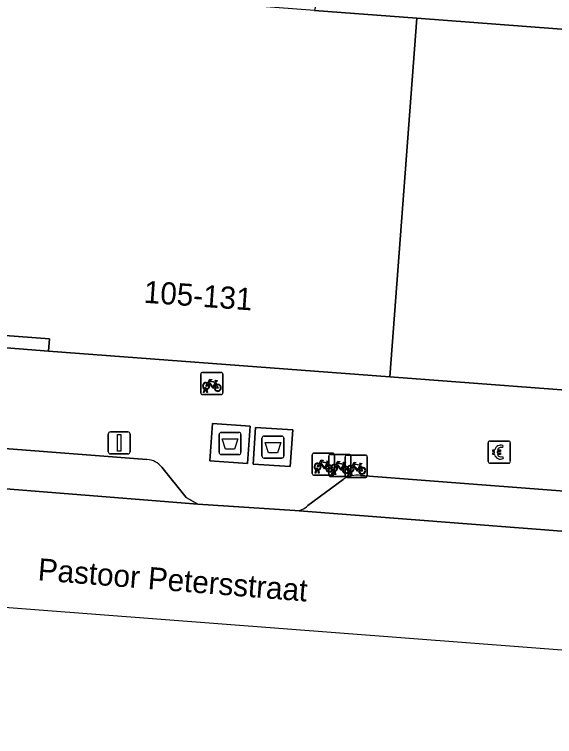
# Model space of a CAD drawing. Extents: x 160856 to 161310, y 384024 to 384878.
# Drawn here: x 161129.67 to 161154.05, y 384026.41 to 384059.04 of the extents above; entities that cross this region are included whole.
import ezdxf

# ---------------------------------------------------------------- set-up
doc = ezdxf.new("R2010")
doc.units = 0
for name, color, linetype in [('IMGEO_Afval_apart_plaats', 7, 'Continuous'), ('IMGEO_Betaalautomaat', 7, 'Continuous'), ('IMGEO_Fietsenrek', 7, 'Continuous'), ('IMGEO_Lichtmast', 7, 'Continuous'), ('IMGEO_Openbare_ruimte_label', 7, 'Continuous'), ('IMGEO_Pand', 7, 'Continuous'), ('IMGEO_Pand_nummerreeks', 7, 'Continuous'), ('IMGEO_Parkeervlak_open', 7, 'Continuous'), ('IMGEO_Rijbaan_lokaal_open', 7, 'Continuous'), ('IMGEO_Voetpad_gesloten', 7, 'Continuous'), ('IMGEO_Voetpad_open', 7, 'Continuous')]:
    doc.layers.add(name, color=color, linetype=linetype)

msp = doc.modelspace()

# ---------------------------------------------------------------- linework, layer by layer
at = {"layer": 'IMGEO_Afval_apart_plaats'}
for p, q in [((161138.909, 384039.253), (161138.909, 384040.053)), ((161138.909, 384040.053), (161138.909, 384039.253)), ((161139.009, 384040.153), (161139.799, 384040.153)), ((161139.799, 384040.153), (161139.009, 384040.153)), ((161139.899, 384040.053), (161139.899, 384039.253)), ((161139.899, 384039.253), (161139.899, 384040.053)), ((161140.946, 384039.989), (161141.736, 384039.989)), ((161141.736, 384039.989), (161140.946, 384039.989)), ((161140.846, 384039.089), (161140.846, 384039.889)), ((161140.846, 384039.889), (161140.846, 384039.089)), ((161141.836, 384039.889), (161141.836, 384039.089)), ((161141.836, 384039.089), (161141.836, 384039.889)), ((161139.799, 384039.153), (161139.009, 384039.153)), ((161139.009, 384039.153), (161139.799, 384039.153)), ((161141.736, 384038.989), (161140.946, 384038.989)), ((161140.946, 384038.989), (161141.736, 384038.989))]:
    msp.add_line(p, q, dxfattribs=at)
for points in [[(161139.052, 384039.867), (161139.756, 384039.867), (161139.607, 384039.397), (161139.201, 384039.397), (161139.052, 384039.867)], [(161140.989, 384039.703), (161141.693, 384039.703), (161141.544, 384039.233), (161141.138, 384039.233), (161140.989, 384039.703)]]:
    msp.add_lwpolyline(points, dxfattribs=at)
for centre, start, end in [((161139.009, 384040.053), 90, 180), ((161139.009, 384040.053), 90, 180), ((161139.799, 384040.053), 0, 90), ((161139.799, 384040.053), 360, 90), ((161140.946, 384039.889), 90, 180), ((161140.946, 384039.889), 90, 180), ((161141.736, 384039.889), 0, 90), ((161141.736, 384039.889), 360, 90), ((161139.009, 384039.253), 180, 270), ((161139.009, 384039.253), 180, 270), ((161139.799, 384039.253), 270, 0), ((161139.799, 384039.253), 270, 0), ((161140.946, 384039.089), 180, 270), ((161140.946, 384039.089), 180, 270), ((161141.736, 384039.089), 270, 0), ((161141.736, 384039.089), 270, 0)]:
    msp.add_arc(centre, 0.1, start, end, dxfattribs=at)
at = {"layer": 'IMGEO_Betaalautomaat'}
for p, q in [((161151.058, 384038.837), (161151.058, 384039.678)), ((161151.058, 384039.678), (161151.058, 384038.837)), ((161151.133, 384039.761), (161151.974, 384039.761)), ((161151.974, 384039.761), (161151.133, 384039.761)), ((161152.057, 384039.687), (161152.057, 384038.846)), ((161152.057, 384038.846), (161152.057, 384039.687)), ((161151.72, 384039.566), (161151.703, 384039.466)), ((161151.341, 384039.225), (161151.341, 384039.293)), ((161151.462, 384039.293), (161151.462, 384039.225)), ((161151.707, 384039.06), (161151.729, 384038.973)), ((161151.983, 384038.762), (161151.142, 384038.762)), ((161151.142, 384038.762), (161151.983, 384038.762))]:
    msp.add_line(p, q, dxfattribs=at)
for points in [[(161151.341, 384039.293), (161151.272, 384039.293), (161151.272, 384039.362), (161151.351, 384039.362)], [(161151.473, 384039.362), (161151.62, 384039.362), (161151.62, 384039.293), (161151.462, 384039.293)], [(161151.346, 384039.156), (161151.272, 384039.156), (161151.272, 384039.225), (161151.341, 384039.225)], [(161151.462, 384039.225), (161151.62, 384039.225), (161151.62, 384039.156), (161151.476, 384039.156)]]:
    msp.add_lwpolyline(points, dxfattribs=at)
for centre, radius, start, end in [((161151.136, 384039.684), 0.0779, 92.4484, 184.2845), ((161151.136, 384039.684), 0.0779, 92.4484, 184.2845), ((161151.98, 384039.684), 0.0779, 2.4484, 94.2845), ((161151.98, 384039.684), 0.0779, 2.4484, 94.2845), ((161151.634, 384039.286), 0.293, 73.014, 165.0139), ((161151.64, 384039.299), 0.179, 69.3236, 159.5683), ((161151.607, 384039.211), 0.267, 191.8096, 297.0389), ((161151.64, 384039.226), 0.179, 202.7625, 291.8693), ((161151.136, 384038.84), 0.0779, 182.4484, 274.2845), ((161151.136, 384038.84), 0.0779, 182.4484, 274.2845), ((161151.98, 384038.84), 0.0779, 272.4484, 4.2845), ((161151.98, 384038.84), 0.0779, 272.4484, 4.2845)]:
    msp.add_arc(centre, radius, start, end, dxfattribs=at)
at = {"layer": 'IMGEO_Fietsenrek'}
for p, q in [((161138.082, 384041.94), (161138.082, 384042.781)), ((161138.082, 384042.781), (161138.082, 384041.94)), ((161138.157, 384042.865), (161138.998, 384042.865)), ((161138.998, 384042.865), (161138.157, 384042.865)), ((161139.082, 384042.79), (161139.082, 384041.949)), ((161139.082, 384041.949), (161139.082, 384042.79)), ((161138.769, 384042.414), (161138.805, 384042.319)), ((161138.209, 384041.949), (161138.248, 384042.109)), ((161138.243, 384041.949), (161138.209, 384041.949)), ((161138.278, 384042.097), (161138.243, 384041.949)), ((161138.32, 384042.121), (161138.319, 384042.125)), ((161138.361, 384041.949), (161138.327, 384042.091)), ((161138.351, 384042.132), (161138.352, 384042.125)), ((161138.359, 384042.095), (161138.394, 384041.949)), ((161138.394, 384041.949), (161138.361, 384041.949)), ((161139.007, 384041.865), (161138.166, 384041.865)), ((161138.166, 384041.865), (161139.007, 384041.865)), ((161143.116, 384038.295), (161143.116, 384039.136)), ((161143.116, 384039.136), (161143.116, 384038.295)), ((161143.191, 384039.22), (161144.032, 384039.22)), ((161144.032, 384039.22), (161143.191, 384039.22)), ((161143.863, 384038.236), (161143.863, 384039.077)), ((161143.863, 384039.077), (161143.863, 384038.236)), ((161143.938, 384039.161), (161144.779, 384039.161)), ((161144.779, 384039.161), (161143.938, 384039.161)), ((161144.116, 384039.145), (161144.116, 384038.304)), ((161144.116, 384038.304), (161144.116, 384039.145)), ((161144.602, 384038.197), (161144.602, 384039.038)), ((161144.602, 384039.038), (161144.602, 384038.197)), ((161144.677, 384039.122), (161145.518, 384039.122)), ((161145.518, 384039.122), (161144.677, 384039.122)), ((161144.863, 384039.086), (161144.863, 384038.245)), ((161144.863, 384038.245), (161144.863, 384039.086)), ((161145.602, 384039.047), (161145.602, 384038.206)), ((161145.602, 384038.206), (161145.602, 384039.047)), ((161143.803, 384038.769), (161143.839, 384038.674)), ((161144.55, 384038.71), (161144.586, 384038.615)), ((161145.289, 384038.671), (161145.325, 384038.576)), ((161143.243, 384038.304), (161143.282, 384038.464)), ((161143.312, 384038.452), (161143.277, 384038.304)), ((161143.354, 384038.476), (161143.353, 384038.48)), ((161143.395, 384038.304), (161143.361, 384038.446)), ((161143.385, 384038.487), (161143.386, 384038.48)), ((161143.393, 384038.45), (161143.428, 384038.304)), ((161143.99, 384038.245), (161144.029, 384038.405)), ((161144.059, 384038.393), (161144.024, 384038.245)), ((161144.101, 384038.417), (161144.1, 384038.421)), ((161144.142, 384038.245), (161144.108, 384038.387)), ((161144.132, 384038.428), (161144.133, 384038.421)), ((161144.14, 384038.391), (161144.175, 384038.245)), ((161144.729, 384038.206), (161144.768, 384038.366)), ((161144.798, 384038.354), (161144.763, 384038.206)), ((161144.84, 384038.378), (161144.839, 384038.382)), ((161144.881, 384038.206), (161144.847, 384038.348)), ((161144.871, 384038.389), (161144.872, 384038.382)), ((161144.879, 384038.352), (161144.914, 384038.206)), ((161144.041, 384038.22), (161143.2, 384038.22)), ((161143.2, 384038.22), (161144.041, 384038.22)), ((161143.277, 384038.304), (161143.243, 384038.304)), ((161143.428, 384038.304), (161143.395, 384038.304)), ((161144.788, 384038.161), (161143.947, 384038.161)), ((161143.947, 384038.161), (161144.788, 384038.161)), ((161144.024, 384038.245), (161143.99, 384038.245)), ((161144.175, 384038.245), (161144.142, 384038.245)), ((161145.527, 384038.122), (161144.686, 384038.122)), ((161144.686, 384038.122), (161145.527, 384038.122)), ((161144.763, 384038.206), (161144.729, 384038.206)), ((161144.914, 384038.206), (161144.881, 384038.206))]:
    msp.add_line(p, q, dxfattribs=at)
for points in [[(161138.416, 384042.339), (161138.364, 384042.249), (161138.324, 384042.224), (161138.325, 384042.271), (161138.38, 384042.365)], [(161138.395, 384042.391), (161138.49, 384042.555), (161138.576, 384042.541), (161138.578, 384042.532), (161138.522, 384042.521), (161138.495, 384042.476), (161138.751, 384042.435)], [(161138.691, 384042.147), (161138.641, 384042.147), (161138.45, 384042.398), (161138.431, 384042.366)], [(161138.738, 384042.41), (161138.481, 384042.451), (161138.464, 384042.422), (161138.631, 384042.202), (161138.738, 384042.41)], [(161138.786, 384042.312), (161138.756, 384042.389), (161138.647, 384042.171), (161138.69, 384042.171)], [(161138.72, 384042.171), (161138.84, 384042.17), (161138.796, 384042.284)], [(161138.816, 384042.291), (161138.871, 384042.146), (161138.721, 384042.146)], [(161138.751, 384042.435), (161138.776, 384042.484), (161138.77, 384042.488), (161138.747, 384042.492), (161138.735, 384042.499), (161138.734, 384042.502), (161138.736, 384042.507), (161138.831, 384042.492), (161138.833, 384042.482), (161138.823, 384042.469), (161138.811, 384042.463), (161138.797, 384042.469), (161138.769, 384042.414)], [(161143.45, 384038.694), (161143.398, 384038.604), (161143.358, 384038.579), (161143.359, 384038.626), (161143.414, 384038.72)], [(161143.429, 384038.746), (161143.524, 384038.91), (161143.61, 384038.896), (161143.612, 384038.887), (161143.556, 384038.876), (161143.529, 384038.831), (161143.785, 384038.79)], [(161143.725, 384038.502), (161143.675, 384038.502), (161143.484, 384038.753), (161143.465, 384038.721)], [(161143.772, 384038.765), (161143.515, 384038.806), (161143.498, 384038.777), (161143.665, 384038.557), (161143.772, 384038.765)], [(161143.82, 384038.667), (161143.79, 384038.744), (161143.681, 384038.526), (161143.724, 384038.526)], [(161143.785, 384038.79), (161143.81, 384038.839), (161143.804, 384038.843), (161143.781, 384038.847), (161143.769, 384038.854), (161143.768, 384038.857), (161143.77, 384038.862), (161143.865, 384038.847), (161143.867, 384038.837), (161143.857, 384038.824), (161143.845, 384038.818), (161143.831, 384038.824), (161143.803, 384038.769)], [(161144.197, 384038.635), (161144.145, 384038.545), (161144.105, 384038.52), (161144.106, 384038.567), (161144.161, 384038.661)], [(161144.176, 384038.687), (161144.271, 384038.851), (161144.357, 384038.837), (161144.359, 384038.828), (161144.303, 384038.817), (161144.276, 384038.772), (161144.532, 384038.731)], [(161144.472, 384038.443), (161144.422, 384038.443), (161144.231, 384038.694), (161144.212, 384038.662)], [(161144.519, 384038.706), (161144.262, 384038.747), (161144.245, 384038.718), (161144.412, 384038.498), (161144.519, 384038.706)], [(161144.567, 384038.608), (161144.537, 384038.685), (161144.428, 384038.467), (161144.471, 384038.467)], [(161144.532, 384038.731), (161144.557, 384038.78), (161144.551, 384038.784), (161144.528, 384038.788), (161144.516, 384038.795), (161144.515, 384038.798), (161144.517, 384038.803), (161144.612, 384038.788), (161144.614, 384038.778), (161144.604, 384038.765), (161144.592, 384038.759), (161144.578, 384038.765), (161144.55, 384038.71)], [(161144.915, 384038.648), (161145.01, 384038.812), (161145.096, 384038.798), (161145.098, 384038.789), (161145.042, 384038.778), (161145.015, 384038.733), (161145.271, 384038.692)], [(161145.258, 384038.667), (161145.001, 384038.708), (161144.984, 384038.679), (161145.151, 384038.459), (161145.258, 384038.667)], [(161145.271, 384038.692), (161145.296, 384038.741), (161145.29, 384038.745), (161145.267, 384038.749), (161145.255, 384038.756), (161145.254, 384038.759), (161145.256, 384038.764), (161145.351, 384038.749), (161145.353, 384038.739), (161145.343, 384038.726), (161145.331, 384038.72), (161145.317, 384038.726), (161145.289, 384038.671)], [(161143.754, 384038.526), (161143.874, 384038.525), (161143.83, 384038.639)], [(161143.85, 384038.646), (161143.905, 384038.501), (161143.755, 384038.501)], [(161144.501, 384038.467), (161144.621, 384038.466), (161144.577, 384038.58)], [(161144.597, 384038.587), (161144.652, 384038.442), (161144.502, 384038.442)], [(161144.936, 384038.596), (161144.884, 384038.506), (161144.844, 384038.481), (161144.845, 384038.528), (161144.9, 384038.622)], [(161145.211, 384038.404), (161145.161, 384038.404), (161144.97, 384038.655), (161144.951, 384038.623)], [(161145.306, 384038.569), (161145.276, 384038.646), (161145.167, 384038.428), (161145.21, 384038.428)], [(161145.24, 384038.428), (161145.36, 384038.427), (161145.316, 384038.541)], [(161145.336, 384038.548), (161145.391, 384038.403), (161145.241, 384038.403)]]:
    msp.add_lwpolyline(points, dxfattribs=at)
for centre, radius, start, end in [((161138.16, 384042.787), 0.0779, 92.4484, 184.2845), ((161138.16, 384042.787), 0.0779, 92.4484, 184.2845), ((161139.004, 384042.787), 0.0779, 2.4484, 94.2845), ((161139.004, 384042.787), 0.0779, 2.4484, 94.2845), ((161138.322, 384042.25), 0.159, 62.6766, 242.1369), ((161138.322, 384042.25), 0.129, 63.3192, 238.903), ((161138.322, 384042.25), 0.129, 283.6043, 43.4302), ((161138.322, 384042.25), 0.159, 283.5766, 46.6042), ((161138.849, 384042.166), 0.159, 113.3408, 178.3217), ((161138.849, 384042.166), 0.159, 187.0065, 105.7708), ((161138.849, 384042.166), 0.129, 113.923, 177.9556), ((161138.849, 384042.166), 0.129, 188.6715, 104.5883), ((161138.16, 384041.943), 0.0779, 182.4484, 274.2845), ((161138.16, 384041.943), 0.0779, 182.4484, 274.2845), ((161138.302, 384042.121), 0.0499, 12.8025, 158.6934), ((161138.322, 384042.25), 0.159, 253.9967, 271.7867), ((161138.302, 384042.121), 0.0174, 12.8025, 163.4502), ((161138.322, 384042.25), 0.129, 253.415, 269.0204), ((161139.004, 384041.943), 0.0779, 272.4484, 4.2845), ((161139.004, 384041.943), 0.0779, 272.4484, 4.2845), ((161143.194, 384039.142), 0.0779, 92.4484, 184.2845), ((161143.194, 384039.142), 0.0779, 92.4484, 184.2845), ((161143.941, 384039.083), 0.0779, 92.4484, 184.2845), ((161143.941, 384039.083), 0.0779, 92.4484, 184.2845), ((161144.038, 384039.142), 0.0779, 2.4484, 94.2845), ((161144.038, 384039.142), 0.0779, 2.4484, 94.2845), ((161144.68, 384039.044), 0.0779, 92.4484, 184.2845), ((161144.68, 384039.044), 0.0779, 92.4484, 184.2845), ((161144.785, 384039.083), 0.0779, 2.4484, 94.2845), ((161144.785, 384039.083), 0.0779, 2.4484, 94.2845), ((161145.524, 384039.044), 0.0779, 2.4484, 94.2845), ((161145.524, 384039.044), 0.0779, 2.4484, 94.2845), ((161143.356, 384038.605), 0.159, 62.6766, 242.1369), ((161143.356, 384038.605), 0.129, 63.3192, 238.903), ((161143.356, 384038.605), 0.129, 283.6043, 43.4302), ((161143.356, 384038.605), 0.159, 283.5766, 46.6042), ((161143.883, 384038.521), 0.159, 113.3408, 178.3217), ((161143.883, 384038.521), 0.159, 187.0065, 105.7708), ((161144.103, 384038.546), 0.159, 62.6766, 242.1369), ((161144.103, 384038.546), 0.129, 63.3192, 238.903), ((161144.103, 384038.546), 0.159, 283.5766, 46.6042), ((161144.842, 384038.507), 0.159, 62.6766, 242.1369), ((161143.336, 384038.476), 0.0499, 12.8025, 158.6934), ((161143.356, 384038.605), 0.159, 253.9967, 271.7867), ((161143.336, 384038.476), 0.0174, 12.8025, 163.4502), ((161143.356, 384038.605), 0.129, 253.415, 269.0204), ((161143.883, 384038.521), 0.129, 113.923, 177.9556), ((161143.883, 384038.521), 0.129, 188.6715, 104.5883), ((161144.083, 384038.417), 0.0499, 12.8025, 158.6934), ((161144.103, 384038.546), 0.159, 253.9967, 271.7867), ((161144.083, 384038.417), 0.0174, 12.8025, 163.4502), ((161144.103, 384038.546), 0.129, 253.415, 269.0204), ((161144.103, 384038.546), 0.129, 283.6043, 43.4302), ((161144.63, 384038.462), 0.159, 113.3408, 178.3217), ((161144.63, 384038.462), 0.159, 187.0065, 105.7708), ((161144.63, 384038.462), 0.129, 113.923, 177.9556), ((161144.63, 384038.462), 0.129, 188.6715, 104.5883), ((161144.842, 384038.507), 0.129, 63.3192, 238.903), ((161144.822, 384038.378), 0.0499, 12.8025, 158.6934), ((161144.842, 384038.507), 0.159, 253.9967, 271.7867), ((161144.822, 384038.378), 0.0174, 12.8025, 163.4502), ((161144.842, 384038.507), 0.129, 253.415, 269.0204), ((161144.842, 384038.507), 0.129, 283.6043, 43.4302), ((161144.842, 384038.507), 0.159, 283.5766, 46.6042), ((161145.369, 384038.423), 0.159, 113.3408, 178.3217), ((161145.369, 384038.423), 0.159, 187.0065, 105.7708), ((161145.369, 384038.423), 0.129, 113.923, 177.9556), ((161145.369, 384038.423), 0.129, 188.6715, 104.5883), ((161143.194, 384038.298), 0.0779, 182.4484, 274.2845), ((161143.194, 384038.298), 0.0779, 182.4484, 274.2845), ((161143.941, 384038.239), 0.0779, 182.4484, 274.2845), ((161143.941, 384038.239), 0.0779, 182.4484, 274.2845), ((161144.038, 384038.298), 0.0779, 272.4484, 4.2845), ((161144.038, 384038.298), 0.0779, 272.4484, 4.2845), ((161144.68, 384038.2), 0.0779, 182.4484, 274.2845), ((161144.68, 384038.2), 0.0779, 182.4484, 274.2845), ((161144.785, 384038.239), 0.0779, 272.4484, 4.2845), ((161144.785, 384038.239), 0.0779, 272.4484, 4.2845), ((161145.524, 384038.2), 0.0779, 272.4484, 4.2845), ((161145.524, 384038.2), 0.0779, 272.4484, 4.2845)]:
    msp.add_arc(centre, radius, start, end, dxfattribs=at)
at = {"layer": 'IMGEO_Lichtmast'}
for p, q in [((161133.906, 384039.279), (161133.906, 384040.079)), ((161133.906, 384040.079), (161133.906, 384039.279)), ((161134.006, 384040.179), (161134.796, 384040.179)), ((161134.796, 384040.179), (161134.006, 384040.179)), ((161134.896, 384040.079), (161134.896, 384039.279)), ((161134.896, 384039.279), (161134.896, 384040.079)), ((161134.796, 384039.179), (161134.006, 384039.179)), ((161134.006, 384039.179), (161134.796, 384039.179))]:
    msp.add_line(p, q, dxfattribs=at)
msp.add_lwpolyline([(161134.326, 384040.054), (161134.476, 384040.054), (161134.476, 384039.304), (161134.326, 384039.304), (161134.326, 384040.054)], dxfattribs=at)
for centre, start, end in [((161134.006, 384040.079), 90, 180), ((161134.006, 384040.079), 90, 180), ((161134.796, 384040.079), 0, 90), ((161134.796, 384040.079), 360, 90), ((161134.006, 384039.279), 180, 270), ((161134.006, 384039.279), 180, 270), ((161134.796, 384039.279), 270, 0), ((161134.796, 384039.279), 270, 0)]:
    msp.add_arc(centre, 0.1, start, end, dxfattribs=at)
at = {"layer": 'IMGEO_Pand'}
for points in [[(161147.836, 384058.861), (161143.21, 384059.211), (161137.041, 384059.677), (161118.18, 384061.103), (161117.732, 384058.725), (161119.135, 384056.567), (161118.39, 384052.687), (161116.339, 384051.327), (161116.323, 384051.109), (161116.058, 384047.608), (161117.792, 384045.395), (161120.645, 384045.179), (161131.253, 384044.378), (161131.212, 384043.825), (161146.612, 384042.661)], [(161146.612, 384042.661), (161168.895, 384040.977), (161170.133, 384057.357), (161166.463, 384057.634), (161166.449, 384057.454), (161147.836, 384058.861)]]:
    msp.add_lwpolyline(points, close=True, dxfattribs=at)
at = {"layer": 'IMGEO_Parkeervlak_open'}
for points in [[(161154.18, 384113.056), (161153.927, 384111.756), (161147.892, 384080.725), (161147.216, 384077.653), (161144.73, 384065.745), (161143.21, 384059.211), (161147.836, 384058.861), (161166.449, 384057.454)], [(161135.655, 384038.929), (161120.258, 384040.124)], [(161117.214, 384038.568), (161137.944, 384036.915), (161137.42, 384037.217), (161136.33, 384038.575)], [(161144.514, 384038.032), (161142.918, 384036.846)], [(161183.288, 384035.291), (161145.301, 384038.212)], [(161142.332, 384036.619), (161185.505, 384033.288), (161184.754, 384033.895), (161183.945, 384034.93)]]:
    msp.add_lwpolyline(points, dxfattribs=at)
for centre, radius, start, end in [((161135.608, 384038.018), 0.912, 37.6328, 87.0182), ((161145.173, 384036.962), 1.257, 84.1462, 121.6197), ((161142.38, 384037.366), 0.748, 266.3434, 316.0066)]:
    msp.add_arc(centre, radius, start, end, dxfattribs=at)
at = {"layer": 'IMGEO_Rijbaan_lokaal_open'}
msp.add_lwpolyline([(161185.505, 384033.288), (161142.332, 384036.619), (161137.944, 384036.915), (161117.214, 384038.568), (161116.803, 384033.209), (161205.532, 384026.412)], dxfattribs=at)
at = {"layer": 'IMGEO_Voetpad_gesloten'}
for points in [[(161140.313, 384040.433), (161138.618, 384040.556), (161138.496, 384038.873), (161140.191, 384038.75)], [(161142.234, 384040.262), (161140.556, 384040.372), (161140.447, 384038.716), (161142.125, 384038.606)]]:
    msp.add_lwpolyline(points, close=True, dxfattribs=at)
at = {"layer": 'IMGEO_Voetpad_open'}
for points in [[(161131.212, 384043.825), (161131.253, 384044.378), (161120.645, 384045.179), (161120.605, 384044.661)], [(161140.313, 384040.433), (161140.191, 384038.75), (161138.496, 384038.873), (161138.618, 384040.556)], [(161142.234, 384040.262), (161142.125, 384038.606), (161140.447, 384038.716), (161140.556, 384040.372)]]:
    msp.add_lwpolyline(points, close=True, dxfattribs=at)
for points in [[(161194.362, 384039.758), (161190.965, 384039.356), (161185.542, 384039.719), (161168.895, 384040.977), (161146.612, 384042.661), (161131.212, 384043.825), (161120.605, 384044.661), (161120.258, 384040.124), (161135.655, 384038.929)], [(161136.33, 384038.575), (161137.42, 384037.217), (161137.944, 384036.915), (161142.332, 384036.619)], [(161142.918, 384036.846), (161144.514, 384038.032)], [(161145.301, 384038.212), (161183.288, 384035.291)]]:
    msp.add_lwpolyline(points, dxfattribs=at)
for centre, radius, start, end in [((161135.608, 384038.018), 0.912, 37.6328, 87.0182), ((161145.173, 384036.962), 1.257, 84.1462, 121.6197), ((161142.38, 384037.366), 0.748, 266.3434, 316.0066)]:
    msp.add_arc(centre, radius, start, end, dxfattribs=at)

# ---------------------------------------------------------------- texts
at = {"layer": 'IMGEO_Openbare_ruimte_label'}
msp.add_text('Pastoor Petersstraat', height=1, rotation=355.4695, dxfattribs=at).set_placement((161130.704, 384033.475))
at = {"layer": 'IMGEO_Pand_nummerreeks'}
msp.add_text('105-131', height=1, rotation=355.9205, dxfattribs=at).set_placement((161135.487, 384046.013))

doc.saveas('drawing.dxf')
